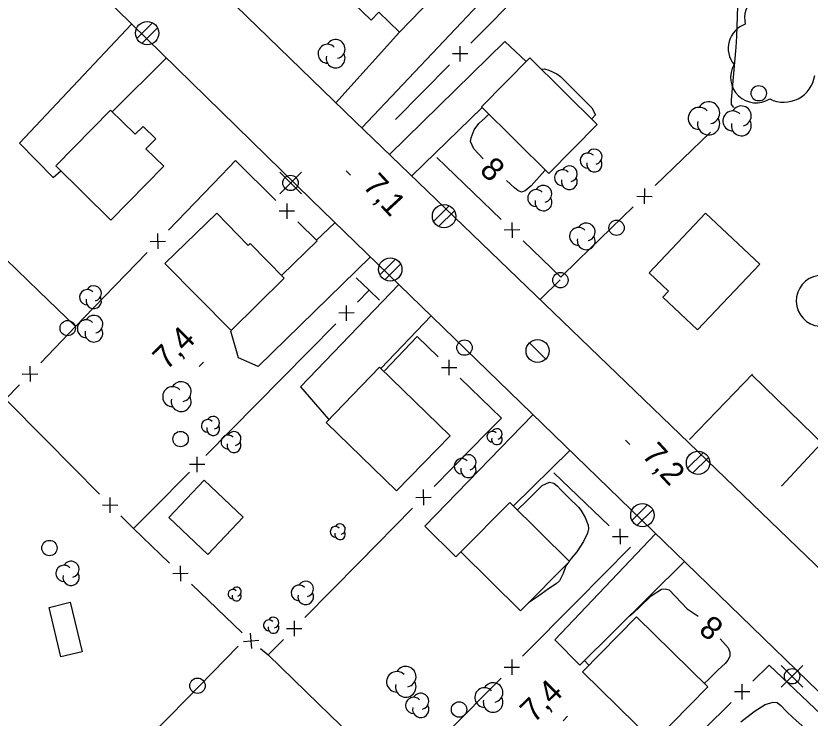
# Model space of a CAD drawing. Extents: x 381879 to 384696, y 5564785 to 5567594.
# Drawn here: x 382841.1 to 382944.6, y 5565579.4 to 5565671 of the extents above; entities that cross this region are included whole.
import ezdxf

# ---------------------------------------------------------------- set-up
doc = ezdxf.new("R2010")
doc.units = 0
for name, color, linetype in [('Niveau 19', 7, 'Continuous'), ('Niveau 2', 7, 'Continuous'), ('Niveau 21', 7, 'Continuous'), ('Niveau 22', 7, 'Continuous'), ('Niveau 3', 7, 'Continuous'), ('Niveau 31', 7, 'Continuous'), ('Niveau 36', 7, 'Continuous'), ('Niveau 37', 7, 'Continuous'), ('Niveau 44', 7, 'Continuous'), ('Niveau 52', 7, 'Continuous')]:
    doc.layers.add(name, color=color, linetype=linetype)

msp = doc.modelspace()

# ---------------------------------------------------------------- linework, layer by layer
at = {"layer": 'Niveau 19'}
for points in [[(382898.23, 5565676.23), (382898.69, 5565676.8), (382902.26, 5565673.35), (382886.21, 5565656.37)], [(382856.24, 5565669.94), (382856.19, 5565669.89), (382841.6, 5565654.38), (382845.99, 5565649.9), (382846.99, 5565650.75)], [(382882.83, 5565659.65), (382891.13, 5565668.84)], [(382907.61, 5565665), (382904.83, 5565667.62), (382889.83, 5565652.88)], [(382853.69, 5565658.46), (382860.77, 5565665.5)], [(382892.71, 5565650.1), (382901.89, 5565659.01)], [(382880.24, 5565641.67), (382882.67, 5565643.99), (382882.71, 5565644.03)], [(382887.33, 5565639.54), (382872.71, 5565625.25), (382870.14, 5565626.39), (382869.13, 5565629.84)], [(382912.07, 5565636.54), (382909.45, 5565633.97)], [(382891.05, 5565635.93), (382878.21, 5565622.59), (382881.88, 5565618.38)], [(382888.7, 5565624.97), (382895.24, 5565631.86)], [(382908.53, 5565618.97), (382908.48, 5565618.92), (382894.4, 5565604.43), (382898.46, 5565600.42), (382899.13, 5565601.09)], [(382905.96, 5565607.06), (382913.33, 5565614.3)], [(382924.53, 5565603.44), (382924.46, 5565603.37), (382911.37, 5565589.59), (382914.62, 5565586.3), (382928.26, 5565599.82)]]:
    msp.add_lwpolyline(points, dxfattribs=at)
at = {"layer": 'Niveau 2'}
for points in [[(382909.6, 5565664.02), (382910.02, 5565664.08), (382910.57, 5565663.89), (382911.64, 5565663.42), (382912.12, 5565663.06), (382912.91, 5565662.22), (382914.2, 5565660.96), (382916.17, 5565658.98), (382916.67, 5565658.08), (382916.17, 5565657.53)], [(382902.01, 5565652.33), (382900.81, 5565653.64), (382900.36, 5565654.59), (382900.47, 5565655.08), (382900.84, 5565656.1), (382901.46, 5565656.94), (382902.27, 5565657.68), (382902.76, 5565658.15)], [(382910.05, 5565650.81), (382908.28, 5565648.81), (382907.51, 5565648.15), (382907.04, 5565647.97), (382906.53, 5565648.18), (382906.11, 5565648.53), (382905.08, 5565649.51)], [(382910.11, 5565650.88), (382910.05, 5565650.81)], [(382907.71, 5565607.72), (382909.7, 5565609.72), (382910.68, 5565610.16), (382911.23, 5565610.04), (382911.73, 5565609.65), (382912.11, 5565609.22), (382913.22, 5565608.06), (382914.45, 5565606.91), (382914.77, 5565606.5), (382915.32, 5565605.54), (382915.7, 5565604.56), (382915.73, 5565604.05), (382915.61, 5565603.49), (382915.1, 5565602.44), (382914.23, 5565601.06), (382913.51, 5565600.2), (382913.25, 5565599.84)], [(382906.49, 5565606.54), (382907.71, 5565607.72)], [(382913.06, 5565599.58), (382912.81, 5565599.25), (382912.44, 5565598.26), (382911.96, 5565597.28), (382911.52, 5565596.91), (382910.52, 5565596.24), (382909.1, 5565595.19), (382907.92, 5565594.4)], [(382921.07, 5565592.69), (382921.24, 5565592.77), (382921.63, 5565593.1), (382922.35, 5565593.82), (382923.94, 5565595.33), (382925.25, 5565596.2), (382925.76, 5565596.25), (382926.28, 5565596.12), (382928.63, 5565593.63)], [(382928.63, 5565593.63), (382930.03, 5565592.67)], [(382932.91, 5565589.72), (382933.95, 5565588.54), (382934.18, 5565587.98), (382934.17, 5565587.44), (382933.9, 5565586.93), (382933.55, 5565586.51), (382932.63, 5565585.67), (382931.37, 5565584.43), (382930.84, 5565583.9)], [(382915.79, 5565586.26), (382915.78, 5565586.27), (382915.22, 5565586.9)], [(382935.6, 5565578.92), (382937.33, 5565580.24), (382938.77, 5565581.14), (382939.84, 5565581.48), (382940.36, 5565581.41), (382940.8, 5565581.04), (382941.54, 5565580.24), (382942.37, 5565579.47), (382944.38, 5565577.69)]]:
    msp.add_lwpolyline(points, dxfattribs=at)
at = {"layer": 'Niveau 21'}
for points in [[(382961.8, 5565583.5), (382885.34, 5565657.21), (382855.64, 5565686.08)], [(382848.42, 5565677.6), (382879.6, 5565647.04)], [(382879.6, 5565647.04), (382958.64, 5565570.33), (382977.34, 5565552.41)]]:
    msp.add_lwpolyline(points, dxfattribs=at)
at = {"layer": 'Niveau 22'}
for points in [[(382935, 5565666.9), (382935.1, 5565668.3), (382935.3, 5565674.9)], [(382934.7, 5565659), (382934.4, 5565659.4), (382934.4, 5565660), (382935, 5565666.9)]]:
    msp.add_lwpolyline(points, dxfattribs=at)
at = {"layer": 'Niveau 3'}
for p, q in [((382884.18, 5565650.77), (382884.75, 5565650.2)), ((382864.99, 5565625.25), (382865.56, 5565625.82)), ((382920.57, 5565615.65), (382921.14, 5565615.08)), ((382912.44, 5565579.05), (382913.01, 5565579.62))]:
    msp.add_line(p, q, dxfattribs=at)
at = {"layer": 'Niveau 31'}
for points in [[(382891.22, 5565682.97), (382898.23, 5565676.23), (382891.13, 5565668.84), (382888.41, 5565671.45), (382887.43, 5565670.43), (382885.22, 5565672.56), (382886.8, 5565674.2), (382884.71, 5565676.21)], [(382908.1, 5565665.5), (382901.8, 5565659.1), (382910.6, 5565650.4), (382916.9, 5565656.8)], [(382846.32, 5565651.4), (382853.49, 5565644.34), (382860.39, 5565651.35), (382858.06, 5565653.64), (382859.34, 5565654.94), (382857.69, 5565656.56), (382856.68, 5565655.53), (382853.46, 5565658.68)], [(382860.52, 5565638.69), (382869.2, 5565629.93), (382876.1, 5565636.77), (382871.64, 5565641.27), (382871.38, 5565641.02), (382867.32, 5565645.24)], [(382938.06, 5565638.6), (382929.96, 5565630.03), (382925.44, 5565634.29), (382926.17, 5565635.07), (382923.65, 5565637.45), (382931.01, 5565645.25)], [(382888.53, 5565625.14), (382897.72, 5565616.21), (382890.74, 5565609.03), (382881.55, 5565617.96)], [(382861.06, 5565605.54), (382865.67, 5565610.42), (382870.76, 5565605.61), (382866.15, 5565600.73)], [(382899.13, 5565601.09), (382906.91, 5565593.38), (382913.28, 5565599.81), (382905.5, 5565607.52)], [(382848.21, 5565594.49), (382849.76, 5565588.04), (382847, 5565587.37), (382845.45, 5565593.82)], [(382922.01, 5565592.58), (382931.29, 5565583.45), (382924.25, 5565576.3), (382914.97, 5565585.43)]]:
    msp.add_lwpolyline(points, close=True, dxfattribs=at)
at = {"layer": 'Niveau 36'}
for p, q in [((382858.93, 5565670.06), (382856.87, 5565668.02)), ((382857.53, 5565667.38), (382859.59, 5565669.42)), ((382878.33, 5565650.59), (382875.51, 5565647.77)), ((382878.33, 5565647.77), (382875.51, 5565650.59)), ((382897.61, 5565646.19), (382895.55, 5565644.15)), ((382896.21, 5565643.51), (382898.27, 5565645.55)), ((382890.61, 5565639.24), (382888.55, 5565637.2)), ((382889.21, 5565636.56), (382891.27, 5565638.6)), ((382910.18, 5565626.21), (382908.06, 5565628.33)), ((382930.72, 5565614.02), (382928.66, 5565611.98)), ((382929.32, 5565611.34), (382931.38, 5565613.38)), ((382923.46, 5565607.2), (382921.4, 5565605.16)), ((382922.06, 5565604.52), (382924.12, 5565606.56)), ((382943.7, 5565586.25), (382940.88, 5565583.43)), ((382943.7, 5565583.43), (382940.88, 5565586.25))]:
    msp.add_line(p, q, dxfattribs=at)
for centre, radius in [((382858.24, 5565668.72), 1.52), ((382937.94, 5565660.87), 1), ((382876.91, 5565649.18), 1), ((382896.92, 5565644.85), 1.52), ((382919.41, 5565643.33), 1), ((382889.92, 5565637.9), 1.52), ((382912.09, 5565636.5), 1), ((382847.87, 5565630.25), 1), ((382899.59, 5565627.7), 1), ((382909.11, 5565627.27), 1.5), ((382862.59, 5565615.78), 1), ((382930.03, 5565612.68), 1.52), ((382922.77, 5565605.86), 1.52), ((382845.49, 5565601.57), 1), ((382942.28, 5565584.84), 1), ((382864.79, 5565583.61), 1), ((382898.88, 5565580.51), 1)]:
    msp.add_circle(centre, radius, dxfattribs=at)
at = {"layer": 'Niveau 37'}
for p, q in [((382899.03, 5565665.01), (382899.02, 5565667.01)), ((382900.02, 5565666.01), (382898.02, 5565666)), ((382923.04, 5565648.44), (382923.01, 5565646.44)), ((382876.43, 5565646.5), (382876.44, 5565644.5)), ((382922.03, 5565647.46), (382924.03, 5565647.43)), ((382877.44, 5565645.51), (382875.43, 5565645.49)), ((382905.77, 5565644.03), (382905.8, 5565642.03)), ((382859.59, 5565642.57), (382859.63, 5565640.57)), ((382906.79, 5565643.05), (382904.78, 5565643.01)), ((382858.61, 5565641.55), (382860.61, 5565641.59)), ((382884.23, 5565631.21), (382884.22, 5565633.21)), ((382885.23, 5565632.22), (382883.22, 5565632.2)), ((382897.61, 5565624.12), (382897.58, 5565626.12)), ((382842.94, 5565625.28), (382842.98, 5565623.28)), ((382896.59, 5565625.1), (382898.6, 5565625.13)), ((382841.96, 5565624.26), (382843.96, 5565624.3)), ((382864.75, 5565611.48), (382864.74, 5565613.48)), ((382865.75, 5565612.48), (382863.75, 5565612.47)), ((382894.22, 5565609.18), (382894.24, 5565607.17)), ((382852.41, 5565607.18), (382854.41, 5565607.17)), ((382853.41, 5565606.17), (382853.42, 5565608.17)), ((382893.23, 5565608.17), (382895.23, 5565608.18)), ((382919.92, 5565602.07), (382919.87, 5565604.07)), ((382918.9, 5565603.05), (382920.9, 5565603.09)), ((382862.55, 5565599.23), (382862.59, 5565597.23)), ((382863.57, 5565598.25), (382861.57, 5565598.21)), ((382877.39, 5565592.07), (382877.4, 5565590.07)), ((382876.39, 5565591.06), (382878.4, 5565591.08)), ((382871.89, 5565588.46), (382871.7, 5565590.45)), ((382870.8, 5565589.36), (382872.79, 5565589.55)), ((382905.75, 5565587.04), (382905.76, 5565585.04)), ((382904.76, 5565586.03), (382906.76, 5565586.04)), ((382935.76, 5565581.81), (382935.77, 5565583.81)), ((382936.77, 5565582.8), (382934.76, 5565582.82))]:
    msp.add_line(p, q, dxfattribs=at)
for points in [[(382900.43, 5565667.43), (382907.44, 5565674.56)], [(382890.61, 5565657.45), (382897.62, 5565664.58)], [(382931.64, 5565655.8), (382924.46, 5565648.84)], [(382875.01, 5565646.91), (382869.74, 5565652.09), (382867.93, 5565650.21)], [(382897.15, 5565651.36), (382895.99, 5565652.48)], [(382904.35, 5565644.42), (382897.15, 5565651.36)], [(382867.93, 5565650.21), (382860.99, 5565643.01)], [(382921.59, 5565646.05), (382914.42, 5565639.09)], [(382875.75, 5565637.13), (382880.39, 5565641.61), (382877.86, 5565644.1)], [(382836.9, 5565642.01), (382844.09, 5565635.07)], [(382914.42, 5565639.09), (382912.15, 5565636.89), (382907.22, 5565641.64)], [(382858.22, 5565640.13), (382851.28, 5565632.92)], [(382885.48, 5565636.81), (382887.17, 5565635.19), (382888.5, 5565633.9)], [(382885.63, 5565633.63), (382887.17, 5565635.19)], [(382844.09, 5565635.07), (382848.89, 5565630.44)], [(382851.28, 5565632.92), (382848.89, 5565630.44), (382844.35, 5565625.72)], [(382875.79, 5565623.67), (382882.82, 5565630.79)], [(382889.17, 5565624.68), (382893.41, 5565629.17), (382896.16, 5565626.51)], [(382899.03, 5565623.73), (382904.41, 5565618.52), (382902.65, 5565616.73)], [(382841.57, 5565622.84), (382839.77, 5565620.97), (382844.98, 5565615.71)], [(382865.89, 5565613.65), (382875.79, 5565623.67)], [(382902.65, 5565616.73), (382895.63, 5565609.6)], [(382940.92, 5565609.64), (382947.72, 5565616.97)], [(382844.98, 5565615.71), (382852.01, 5565608.59)], [(382858.92, 5565606.6), (382863.74, 5565611.48)], [(382911.22, 5565611.36), (382918.45, 5565604.45)], [(382861.13, 5565599.61), (382856.45, 5565604.1), (382858.92, 5565606.6)], [(382892.83, 5565606.75), (382885.81, 5565599.62)], [(382854.82, 5565605.75), (382856.45, 5565604.1)], [(382921.22, 5565601.69), (382914.19, 5565594.57)], [(382885.81, 5565599.62), (382878.8, 5565592.5)], [(382870.61, 5565590.52), (382864.01, 5565596.84)], [(382914.19, 5565594.57), (382907.16, 5565587.46)], [(382875.99, 5565589.64), (382874.01, 5565587.63)], [(382863.35, 5565581.87), (382870.1, 5565588.76)], [(382872.98, 5565588.47), (382874.01, 5565587.63), (382880.55, 5565581.26)], [(382937.19, 5565584.21), (382939.31, 5565586.3), (382944.4, 5565581.45)], [(382904.35, 5565584.61), (382897.32, 5565577.5)], [(382856.36, 5565574.72), (382863.35, 5565581.87)], [(382927.21, 5565574.39), (382934.34, 5565581.41)], [(382944.4, 5565581.45), (382950.19, 5565575.94), (382948.77, 5565574.53)], [(382880.55, 5565581.26), (382887.72, 5565574.29)]]:
    msp.add_lwpolyline(points, dxfattribs=at)
at = {"layer": 'Niveau 44'}
for centre, radius, start, end in [((382881.73, 5565666.03), 1.23, 44.1153, 269.8039), ((382882.79, 5565666.65), 1.23, 282.2692, 149.7262), ((382882.79, 5565665.42), 1.23, 166.9368, 29.6212), ((382930.18, 5565657.6), 1.44, 44.1153, 269.8039), ((382931.41, 5565658.32), 1.44, 282.2692, 149.7262), ((382935.67, 5565657.92), 1.3, 282.2692, 149.7262), ((382934.56, 5565657.27), 1.3, 44.1153, 269.8039), ((382931.41, 5565656.88), 1.44, 166.9368, 29.6212), ((382935.67, 5565656.63), 1.3, 166.9368, 29.6212), ((382915.67, 5565652.1), 0.996, 44.1153, 269.8039), ((382916.52, 5565652.6), 0.996, 282.2692, 149.7262), ((382916.52, 5565651.6), 0.996, 166.9368, 29.6212), ((382912.36, 5565649.86), 1.04, 44.1153, 269.8039), ((382913.25, 5565650.38), 1.04, 282.2692, 149.7262), ((382913.25, 5565649.35), 1.04, 166.9368, 29.6212), ((382909.88, 5565647.76), 1.1, 282.2692, 149.7262), ((382908.93, 5565647.21), 1.1, 44.1153, 269.8039), ((382909.88, 5565646.65), 1.1, 166.9368, 29.6212), ((382915.45, 5565642.79), 1.16, 282.2692, 149.7262), ((382914.45, 5565642.21), 1.16, 44.1153, 269.8039), ((382915.45, 5565641.63), 1.16, 166.9368, 29.6212), ((382850.42, 5565634.28), 0.996, 44.1153, 269.8039), ((382851.27, 5565634.78), 0.996, 282.2692, 149.7262), ((382851.27, 5565633.78), 0.996, 166.9368, 29.6212), ((382850.29, 5565630.17), 1.16, 44.1153, 269.8039), ((382851.29, 5565630.75), 1.16, 282.2692, 149.7262), ((382851.29, 5565629.59), 1.16, 166.9368, 29.6212), ((382862.66, 5565621.96), 1.3, 282.2692, 149.7262), ((382861.55, 5565621.31), 1.3, 44.1153, 269.8039), ((382862.66, 5565620.67), 1.3, 166.9368, 29.6212), ((382866.83, 5565617.91), 0.828, 282.2692, 149.7262), ((382866.12, 5565617.49), 0.828, 44.1153, 269.8039), ((382866.83, 5565617.08), 0.828, 166.9368, 29.6212), ((382869.55, 5565615.84), 0.909, 282.2692, 149.7262), ((382903.21, 5565616.09), 0.694, 44.1153, 269.8039), ((382903.81, 5565616.44), 0.694, 282.2692, 149.7262), ((382868.77, 5565615.39), 0.909, 44.1153, 269.8039), ((382903.81, 5565615.74), 0.694, 166.9368, 29.6212), ((382869.55, 5565614.93), 0.909, 166.9368, 29.6212), ((382900.1, 5565612.74), 1, 282.2692, 149.7262), ((382899.24, 5565612.24), 1, 44.1153, 269.8039), ((382900.1, 5565611.74), 1, 166.9368, 29.6212), ((382882.78, 5565603.69), 0.687, 44.1153, 269.8039), ((382883.37, 5565604.03), 0.687, 282.2692, 149.7262), ((382883.37, 5565603.35), 0.687, 166.9368, 29.6212), ((382847.4, 5565598.26), 1.06, 44.1153, 269.8039), ((382848.31, 5565598.79), 1.06, 282.2692, 149.7262), ((382848.31, 5565597.74), 1.06, 166.9368, 29.6212), ((382878.89, 5565596.23), 1.02, 282.2692, 149.7262), ((382869.38, 5565595.57), 0.6, 44.1153, 269.8039), ((382869.9, 5565595.87), 0.6, 282.2692, 149.7262), ((382878.01, 5565595.72), 1.02, 44.1153, 269.8039), ((382869.9, 5565595.27), 0.6, 166.9368, 29.6212), ((382878.89, 5565595.21), 1.02, 166.9368, 29.6212), ((382874.09, 5565591.49), 0.701, 44.1153, 269.8039), ((382874.69, 5565591.84), 0.701, 282.2692, 149.7262), ((382874.69, 5565591.14), 0.701, 166.9368, 29.6212), ((382890.78, 5565584.12), 1.34, 44.1153, 269.8039), ((382891.93, 5565584.79), 1.34, 282.2692, 149.7262), ((382891.93, 5565583.45), 1.34, 166.9368, 29.6212), ((382902.21, 5565582.07), 1.28, 44.1153, 269.8039), ((382903.32, 5565582.72), 1.28, 282.2692, 149.7262), ((382893.88, 5565581.57), 1.06, 282.2692, 149.7262), ((382892.97, 5565581.04), 1.06, 44.1153, 269.8039), ((382903.32, 5565581.43), 1.28, 166.9368, 29.6212), ((382893.88, 5565580.52), 1.06, 166.9368, 29.6212)]:
    msp.add_arc(centre, radius, start, end, dxfattribs=at)
for centre, major_axis, ratio, start_param, end_param in [((382939.61, 5565670.67), (-2.36, 2.61), 0.999809, 5.221186, 7.345761), ((382937.29, 5565666.75), (-1.63, -2.91), 0.998022, 3.994131, 5.916112), ((382937.59, 5565662.94), (2.89, -1.63), 0.999854, 3.124881, 5.792613), ((382941.21, 5565663.78), (-0.32, 4.06), 0.999988, 2.596072, 4.488801), ((382946.15, 5565633.8), (-1.09, -3.14), 0.998267, 3.61719, 6.52671)]:
    msp.add_ellipse(centre, major_axis=major_axis, ratio=ratio, start_param=start_param, end_param=end_param, dxfattribs=at)
at = {"layer": 'Niveau 52'}
for points in [[(382937.13, 5565624.26), (382928.9, 5565615.7)], [(382937.02, 5565624.14), (382953.2, 5565608.4)]]:
    msp.add_lwpolyline(points, dxfattribs=at)

# ---------------------------------------------------------------- texts
at = {"layer": 'Niveau 2'}
for rotation, p in [(316.3077, (382901.42, 5565650.68)), (140.5917, (382933.56, 5565591.59))]:
    msp.add_text('8', height=3, rotation=rotation, dxfattribs=at).set_placement(p)
at = {"layer": 'Niveau 3'}
for s, rotation, p in [('7,1  ', 312.7996, (382886.21, 5565648.72)), ('7,4  ', 44.7717, (382860.75, 5565624.68)), ('7,2  ', 313.0601, (382922.58, 5565613.59)), ('7,4  ', 44.7717, (382908.64, 5565578.63))]:
    msp.add_text(s, height=3, rotation=rotation, dxfattribs=at).set_placement(p)

doc.saveas('drawing.dxf')
